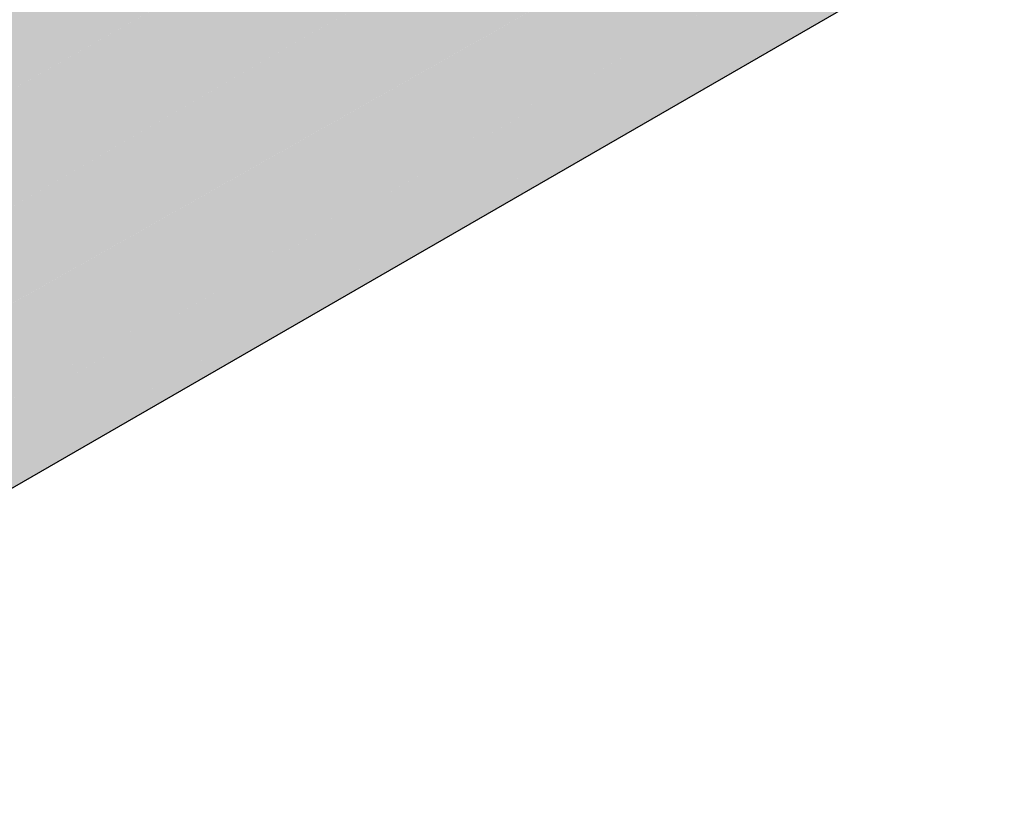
# Model space of a CAD drawing. Header units: millimetres. Extents: x 2 to 902, y -447 to 199.
# Tile 269 of 656: x 95.15 to 95.41, y 38.144 to 38.354. Entities that reach past the tile are written whole.
import ezdxf

# ---------------------------------------------------------------- set-up
doc = ezdxf.new("R2010")
doc.units = ezdxf.units.MM
doc.header["$MEASUREMENT"] = 0
doc.layers.add('AF-Condutos', color=4, linetype='Continuous', lineweight=25)

msp = doc.modelspace()

# ---------------------------------------------------------------- hatches: boundary and pattern name
at = {"layer": 'AF-Condutos', "linetype": 'Continuous'}
for points in [[(95.34939, 38.47221), (93.18902, 37.22493), (95.37128, 38.46209), (95.37981, 38.46692), (95.3619, 38.47944)], [(93.20469, 37.23381), (93.20365, 37.23322), (93.20879, 37.22947), (93.21858, 37.21913), (93.22103, 37.22055), (95.37981, 38.46692)], [(95.37981, 38.46692), (93.20693, 37.21241), (95.3954, 38.44753)], [(93.21954, 37.21953), (93.21867, 37.21904), (93.22299, 37.21447), (93.23338, 37.19928), (93.23596, 37.20078), (95.3954, 38.44753)], [(95.40544, 38.42578), (95.40325, 38.43052), (95.3954, 38.44753), (95.38159, 38.43955), (95.38371, 38.43833), (95.40035, 38.42872), (95.40499, 38.42604), (95.40035, 38.42872), (95.38371, 38.43833), (95.38159, 38.43955), (95.29784, 38.3912), (93.22252, 37.19302), (95.26568, 38.34546), (95.40563, 38.42439), (95.40599, 38.42459)], [(95.40599, 38.42459), (93.23311, 37.17008), (95.40973, 38.40209)], [(93.24761, 37.17845), (95.40599, 38.42459), (93.23735, 37.20138), (93.23385, 37.19941), (93.23345, 37.19918), (93.23519, 37.19663), (93.23637, 37.19417), (93.24337, 37.1796), (93.23645, 37.19478), (93.24337, 37.1796), (93.24455, 37.17714), (93.24151, 37.18739), (93.24455, 37.17714), (93.24467, 37.17675), (93.24472, 37.17679)], [(95.3881, 38.36901), (95.39354, 38.37215), (95.3954, 38.37321), (95.40599, 38.38392), (95.38676, 38.37282), (95.38183, 38.36997), (95.40599, 38.38392), (95.40973, 38.40209), (95.36586, 38.37676), (95.37837, 38.37144), (95.36586, 38.37676), (95.37701, 38.37011), (95.38106, 38.36971), (95.38165, 38.37005), (95.38108, 38.36971), (95.38133, 38.36968), (95.38158, 38.36966), (95.38287, 38.36953), (95.38575, 38.36924), (95.3902, 38.37248), (95.39169, 38.37233), (95.39204, 38.37229), (95.39169, 38.37233), (95.3902, 38.37248), (95.38575, 38.36924), (95.38287, 38.36953), (95.38158, 38.36966), (95.38493, 38.36865), (95.38158, 38.36966), (95.38133, 38.36968), (95.38108, 38.36971), (95.37063, 38.36351), (95.38106, 38.36971), (95.37701, 38.37011), (95.36586, 38.37676), (95.35766, 38.37203), (95.36783, 38.37102), (95.35766, 38.37203), (95.35467, 38.3703), (93.23686, 37.14758), (95.37037, 38.36362), (93.23311, 37.12941), (95.37517, 38.36158), (95.38639, 38.36803), (95.38765, 38.36906), (95.38639, 38.36803)], [(93.25092, 37.1557), (95.40973, 38.40209), (93.24817, 37.1786), (93.2447, 37.17664), (93.24594, 37.17249), (93.25044, 37.15734), (93.25063, 37.15554)], [(93.2527, 37.13613), (95.3954, 38.37321), (93.2527, 37.14068), (93.25226, 37.14034), (93.25244, 37.13858)], [(95.37037, 38.36362), (93.25064, 37.15544), (93.25224, 37.14046)]]:
    msp.add_hatch(color=151, dxfattribs=at).paths.add_polyline_path(points)

# ---------------------------------------------------------------- linework, layer by layer
at = {"layer": 'AF-Condutos'}
msp.add_line((93.2527, 37.13613), (95.3954, 38.37321), dxfattribs=at)

doc.saveas('drawing.dxf')
